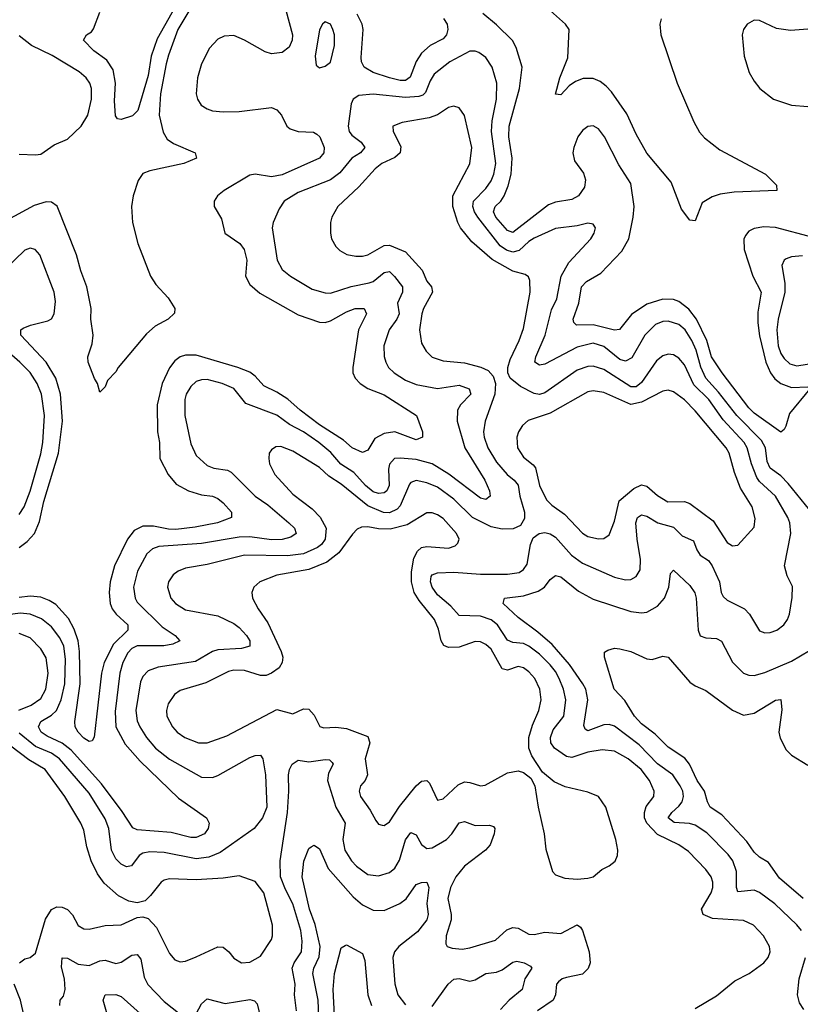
# Model space of a CAD drawing. Header units: inches. Extents: x 1843162 to 1959474, y 907081 to 1016326.
# Tile 374 of 656: x 1896271 to 1899182, y 945315 to 948987. Entities that reach past the tile are written whole.
import ezdxf

# ---------------------------------------------------------------- set-up
doc = ezdxf.new("R2010")
doc.units = ezdxf.units.IN
doc.header["$MEASUREMENT"] = 0
doc.layers.add('B8994', color=7, linetype='Continuous')

msp = doc.modelspace()

# ---------------------------------------------------------------- linework, layer by layer
at = {"layer": 'B8994', "color": 5}
for points, elevation in [([(1896877.8, 949082.2), (1896784.2, 948915.8), (1896762.1, 948850), (1896750, 948778), (1896712.5, 948647.5), (1896691.9, 948628.1), (1896650, 948614.5), (1896636.5, 948616.5), (1896628.3, 948628.3), (1896624.4, 948684.4), (1896629.2, 948750), (1896620.2, 948800.2), (1896596, 948836), (1896547.3, 948870), (1896509.5, 948910), (1896520.7, 948930), (1896538.6, 948941.4), (1896546.9, 948953.1), (1896570, 949014.5)], 560), ([(1897251.6, 949070), (1897288.9, 948930), (1897287.6, 948910), (1897276, 948884), (1897250, 948863.7), (1897210, 948859.9), (1897186.4, 948866.4), (1897110, 948910.9), (1897070, 948927.1), (1897034.5, 948925.5), (1897010, 948914.2), (1896979, 948881), (1896950, 948822.3), (1896935, 948770), (1896930.1, 948710), (1896934.4, 948690), (1896948.4, 948668.4), (1896970, 948653.6), (1896990, 948647.1), (1897030, 948642.9), (1897090, 948644.6), (1897210, 948658.8), (1897230, 948651), (1897247.2, 948630), (1897267.4, 948590), (1897280.1, 948580.1), (1897309.6, 948569.6), (1897366.8, 948566.8), (1897380, 948560), (1897390.1, 948550.1), (1897407.1, 948510), (1897405.2, 948490), (1897390, 948469.9), (1897250, 948407.9), (1897210, 948400.6), (1897150, 948410.9), (1897130, 948407.3), (1897034, 948350), (1897009, 948330), (1896996.9, 948310), (1896997, 948290), (1897023.7, 948243.7), (1897036.9, 948190), (1897092.4, 948152.4), (1897109.1, 948130), (1897118.9, 948090), (1897113.1, 948030), (1897130, 947998.6), (1897167.2, 947967.2), (1897310, 947886.3), (1897390, 947858.7), (1897410, 947857.8), (1897430, 947863.9), (1897490, 947897.4), (1897522.4, 947910), (1897556.5, 947910), (1897564.5, 947890), (1897534.4, 947830), (1897513.3, 947690), (1897513.6, 947670), (1897522, 947650), (1897541, 947630), (1897570, 947611.3), (1897630, 947587.7), (1897750.8, 947510.8), (1897773.8, 947450), (1897773.8, 947430), (1897750, 947420.2), (1897670, 947449.4), (1897630, 947443.9), (1897595.4, 947424.6), (1897570, 947381), (1897550, 947372.1), (1897511.7, 947390), (1897479.2, 947419.2), (1897390, 947475.6), (1897317.4, 947530), (1897271.4, 947571.4), (1897230, 947598.1), (1897181.6, 947621.6), (1897150, 947656.7), (1897130, 947671.7), (1897084.4, 947690), (1896930, 947735.6), (1896890, 947735.4), (1896870, 947728.8), (1896850, 947714.5), (1896830, 947688), (1896803.3, 947630), (1896784.4, 947550), (1896785.5, 947450), (1896793.3, 947410), (1896794, 947350), (1896825.3, 947290), (1896854.6, 947254.6), (1896900.9, 947230), (1896950, 947215.3), (1896990, 947209.5), (1897010, 947200.9), (1897030, 947185.2), (1897060.7, 947150), (1897061.3, 947130), (1897008.5, 947110), (1896926.3, 947093.7), (1896854.2, 947085.8), (1896826.5, 947086.5), (1896770, 947098.3), (1896730, 947097.6), (1896698.1, 947081.9), (1896672.9, 947050), (1896625.4, 946950), (1896609.3, 946890), (1896605, 946850), (1896608.6, 946810), (1896616.5, 946790), (1896631.2, 946770), (1896674.6, 946730), (1896674.4, 946710), (1896621.8, 946658.2), (1896586.8, 946590), (1896576.5, 946550), (1896549.2, 946310.8), (1896542, 946298), (1896530, 946294.8), (1896510, 946307), (1896489.2, 946330), (1896478.3, 946350), (1896476.8, 946370), (1896496.7, 946510), (1896494.9, 946630), (1896489.7, 946670), (1896474.2, 946714.2), (1896453.1, 946753.1), (1896405.6, 946805.6), (1896381.2, 946821.2), (1896350, 946833.3), (1896310, 946836.7), (1896270, 946831.5)], 620), ([(1896910, 949031.2), (1896861.4, 948950), (1896825.7, 948854.3), (1896818, 948822), (1896796, 948710), (1896792.1, 948630), (1896806.6, 948566.6), (1896821.3, 948541.3), (1896844.7, 948524.7), (1896925.8, 948490), (1896931.3, 948470), (1896883.7, 948450), (1896756.4, 948423.6), (1896730, 948412.5), (1896713.6, 948386.4), (1896695.1, 948330), (1896688.2, 948290), (1896692.5, 948230), (1896712.1, 948152.1), (1896759, 948030), (1896779.3, 947999.3), (1896824.7, 947950), (1896850.4, 947910), (1896848.3, 947891.7), (1896825.5, 947870), (1896776.3, 947843.7), (1896744.7, 947815.3), (1896638, 947690), (1896630, 947674), (1896598.5, 947641.5), (1896590, 947618), (1896570, 947598), (1896562, 947630), (1896550, 947649.2), (1896527, 947710), (1896524.9, 947730), (1896541.8, 947778.2), (1896545.8, 947810), (1896537.1, 947870), (1896537.8, 947910), (1896522.1, 947990), (1896499, 948050), (1896483.1, 948110), (1896411.6, 948291.6), (1896390, 948305.9), (1896370, 948306.8), (1896325.9, 948294.1), (1896222.2, 948237.8)], 580), ([(1899217.7, 947610), (1899142.3, 947517.7), (1899128.6, 947471.4), (1899121.9, 947458.1), (1899110, 947449), (1899010, 947519.2), (1898990, 947539.6), (1898890.8, 947670), (1898851.8, 947730), (1898833.6, 947790), (1898794.9, 947870), (1898767.1, 947907.1), (1898730, 947935.7), (1898710, 947943.1), (1898670, 947944.5), (1898610, 947925.6), (1898553.2, 947886.8), (1898508.4, 947831.6), (1898490, 947829), (1898410, 947849.2), (1898348, 947848), (1898337.4, 947857.4), (1898334.9, 947870), (1898356.4, 947930), (1898366.7, 947990), (1898385.7, 948010), (1898438.2, 948041.8), (1898516.6, 948123.4), (1898542.6, 948170), (1898559.2, 948250), (1898562.5, 948290), (1898550, 948375.3), (1898505.8, 948445.8), (1898452.6, 948550), (1898430, 948579.2), (1898410, 948590.5), (1898390, 948588.5), (1898370, 948573.3), (1898353.4, 948550), (1898337.5, 948510), (1898334.5, 948490), (1898339.8, 948459.8), (1898374, 948414), (1898381.7, 948390), (1898378.1, 948361.9), (1898355.2, 948330), (1898330, 948316.5), (1898270, 948306.3), (1898243.9, 948296.1), (1898110, 948192.7), (1898090, 948200.4), (1898047.6, 948250), (1898037.9, 948270), (1898044.3, 948290), (1898065.5, 948310), (1898078.2, 948330), (1898093.4, 948366.6), (1898104.1, 948410), (1898107.3, 948470), (1898095.7, 948550), (1898096.4, 948590), (1898135.3, 948730), (1898145.4, 948810), (1898123.3, 948883.3), (1898109.2, 948909.2), (1898050, 948967.3), (1897998.3, 949010)], 620), ([(1898663.6, 948990), (1898659, 948970), (1898662.9, 948930), (1898723.5, 948750), (1898785.3, 948605.3), (1898807, 948567), (1898825.5, 948545.5), (1898881.8, 948501.8), (1899053, 948410), (1899094, 948370), (1899094.8, 948350), (1898936.3, 948343.7), (1898883.8, 948336.2), (1898853.4, 948326.6), (1898816.6, 948303.4), (1898790, 948236), (1898770, 948239.6), (1898740, 948280), (1898701.3, 948381.3), (1898610, 948489.5), (1898570, 948559.9), (1898535.2, 948635.2), (1898478.1, 948718.1), (1898458.9, 948738.9), (1898435.8, 948755.8), (1898410, 948767.1), (1898372.7, 948767.3), (1898343.6, 948756.4), (1898319.9, 948740.1), (1898290, 948707), (1898270, 948709.2), (1898285.8, 948770), (1898315.6, 948844.4), (1898320.9, 948950), (1898307.3, 948970), (1898239.2, 949030)], 580), ([(1897851.6, 948991.6), (1897865.3, 948970), (1897868.4, 948950), (1897863.4, 948930), (1897850, 948914.8), (1897802.7, 948890), (1897770, 948861.9), (1897749.8, 948830.2), (1897728.1, 948771.9), (1897710, 948760.1), (1897690, 948759.9), (1897650.8, 948770), (1897590, 948790.3), (1897556, 948810), (1897545.8, 948830), (1897545.3, 948845.3), (1897552, 948950), (1897548.8, 948970), (1897530, 949006.9)], 620), ([(1899210, 948951.4), (1899145.8, 948945.8), (1899093.5, 948953.5), (1899030, 948983.6), (1899010, 948985.1), (1898983.8, 948970), (1898970.4, 948950), (1898966, 948930), (1898972.9, 948850), (1898991.7, 948790), (1899010, 948757.1), (1899032, 948730), (1899083, 948690), (1899150, 948668), (1899210, 948663.2)], 620), ([(1896270, 948485.4), (1896330, 948482.5), (1896350, 948485.6), (1896399.6, 948520.4), (1896450, 948541.2), (1896500.2, 948590), (1896525.5, 948630), (1896539.5, 948690), (1896539.2, 948730), (1896533, 948750), (1896519.9, 948770), (1896492.8, 948792.8), (1896392.8, 948852.8), (1896315.5, 948890), (1896270, 948926.9)], 580), ([(1899218, 947158), (1899137.2, 947257.2), (1899110, 947285.5), (1899070, 947314.2), (1899058.7, 947338.7), (1899052.4, 947390), (1899038, 947418), (1898945.8, 947510), (1898877.7, 947597.7), (1898830.6, 947650), (1898811, 947691), (1898794.1, 947754.1), (1898778.5, 947790), (1898753.4, 947830), (1898730, 947849.9), (1898690, 947862.1), (1898670, 947860.9), (1898642.7, 947850), (1898602.1, 947810), (1898554.3, 947725.7), (1898530, 947712.7), (1898510, 947719.5), (1898450, 947768.2), (1898410, 947780.3), (1898350, 947765.9), (1898230, 947701.6), (1898210, 947698.5), (1898191.9, 947710), (1898196.2, 947730), (1898230.7, 947810), (1898255.2, 947904.8), (1898274, 947946), (1898290.4, 948030), (1898319.3, 948080.7), (1898401.3, 948170), (1898414, 948190), (1898418.7, 948210), (1898410, 948223.7), (1898390, 948227.6), (1898350, 948217.3), (1898270, 948208.1), (1898190, 948171.8), (1898170, 948159.2), (1898134.5, 948125.5), (1898110, 948120.2), (1898086.6, 948126.6), (1898063.2, 948143.2), (1897979.4, 948250), (1897966.9, 948270), (1897961.4, 948290), (1897964.2, 948310), (1898010, 948357.2), (1898030, 948385.5), (1898039.7, 948410), (1898047, 948450), (1898030.3, 948570), (1898032.8, 948610), (1898050, 948690.8), (1898050.9, 948750), (1898033.6, 948810), (1898010, 948845.3), (1897984.2, 948864.2), (1897970, 948869.8), (1897950, 948869), (1897875.5, 948830), (1897817.1, 948782.9), (1897801.5, 948758.5), (1897784.9, 948715.1), (1897774.9, 948705.1), (1897760.4, 948699.6), (1897710, 948696.1), (1897590, 948708.3), (1897535.5, 948704.5), (1897515.3, 948690), (1897507, 948673), (1897496.4, 948590), (1897499.8, 948570), (1897510, 948556.6), (1897544.8, 948530), (1897559, 948510), (1897542.7, 948490), (1897510.3, 948469.7), (1897464.7, 948415.3), (1897430.3, 948389.7), (1897310, 948342.7), (1897257.2, 948310), (1897238.9, 948281.1), (1897216.9, 948230), (1897212.9, 948210), (1897231.5, 948090), (1897250, 948054.7), (1897281.3, 948030), (1897362.2, 947982.2), (1897410, 947967.6), (1897430, 947967.2), (1897507.9, 947992.1), (1897575.2, 948004.8), (1897590, 948010.1), (1897630, 948044), (1897650, 948047), (1897669, 948029), (1897698.7, 947990), (1897699, 947970), (1897679.8, 947930), (1897686.9, 947890), (1897678.4, 947870), (1897649.5, 947830), (1897629.6, 947770.4), (1897630, 947731), (1897636.4, 947710), (1897646.6, 947690), (1897667.6, 947670), (1897710, 947642.9), (1897750, 947625.6), (1897830, 947611.4), (1897910, 947623.4), (1897948, 947610), (1897953.4, 947590), (1897915.5, 947550), (1897904.3, 947530), (1897902.3, 947490), (1897932, 947390), (1898005.5, 947270), (1898022.9, 947230), (1898025.3, 947210), (1898010, 947197.7), (1897990, 947201.8), (1897871.8, 947291.8), (1897810, 947329.9), (1897750, 947346.5), (1897690, 947351.9), (1897669.7, 947350.3), (1897650.5, 947329.5), (1897646.3, 947310), (1897649.3, 947250), (1897640.6, 947230), (1897630, 947221.7), (1897610, 947219.6), (1897590, 947226.4), (1897560.8, 947250), (1897517.5, 947297.5), (1897468.6, 947328.6), (1897432.3, 947372.3), (1897387.4, 947410), (1897330, 947449.5), (1897277.2, 947477.2), (1897230, 947512.2), (1897115.1, 947555.1), (1897070, 947611.2), (1897026, 947630), (1896970, 947644.3), (1896950, 947643.7), (1896930, 947636.8), (1896910, 947618.5), (1896892.7, 947590), (1896887, 947570), (1896886.7, 947510), (1896910, 947404.9), (1896930, 947360.9), (1896970, 947324), (1896994.8, 947314.8), (1897046.6, 947306.6), (1897059.4, 947299.4), (1897150.1, 947210.1), (1897196.9, 947176.9), (1897275.5, 947110), (1897296.6, 947090), (1897302.8, 947070), (1897283, 947057), (1897250, 947048.8), (1897210, 947046.8), (1897130, 947057.7), (1897090, 947057.5), (1896950, 947033), (1896790, 947022.6), (1896766.4, 947013.6), (1896745, 946995), (1896710.1, 946929.9), (1896696.3, 946870), (1896701.5, 946830), (1896710, 946815), (1896803.1, 946723.1), (1896851.6, 946690), (1896868.5, 946670), (1896842.3, 946657.7), (1896808.6, 946651.4), (1896710, 946651.3), (1896690, 946641.6), (1896674.2, 946625.8), (1896656, 946590), (1896644.3, 946550), (1896627.2, 946407.2), (1896629.3, 946350), (1896664.8, 946284.8), (1896721.1, 946221.1), (1896863.9, 946083.9), (1896968, 946010), (1896978, 945990), (1896974, 945970), (1896960.3, 945950), (1896930, 945936.8), (1896910, 945937.3), (1896836, 945956), (1896710, 945965.9), (1896693.3, 945973.3), (1896653.9, 946033.9), (1896576.8, 946136.8), (1896463.2, 946263.2), (1896430, 946289.3), (1896374.4, 946314.4), (1896351.6, 946330), (1896341.5, 946350), (1896350.7, 946369.3), (1896390, 946393.4), (1896408.1, 946410), (1896426.5, 946450), (1896439.5, 946510), (1896442.1, 946602.1), (1896436.3, 946650), (1896421.2, 946681.2), (1896390, 946722.9), (1896352.1, 946752.1), (1896310, 946769.5), (1896273.2, 946773.2), (1896190, 946761.8)], 640), ([(1898790, 945299.3), (1898870, 945346.4), (1898938.2, 945401.8), (1898992.3, 945430), (1899046.6, 945470), (1899062.9, 945490), (1899069.6, 945510), (1899067.8, 945530), (1899045.1, 945570), (1899007.8, 945610), (1898970, 945627.7), (1898854.9, 945634.9), (1898820.2, 945650), (1898813.7, 945670), (1898849.9, 945730), (1898856.5, 945750), (1898856.3, 945770), (1898849.8, 945790), (1898830, 945817.7), (1898765.2, 945885.2), (1898729.8, 945910), (1898650, 945948.1), (1898610, 945990), (1898601.6, 946010), (1898601.4, 946030), (1898608, 946052), (1898635.9, 946090), (1898638, 946110), (1898620.2, 946150), (1898588.6, 946190), (1898540.2, 946230), (1898490, 946259.1), (1898443.7, 946263.7), (1898390, 946254.8), (1898330, 946234.8), (1898310, 946238.9), (1898265.8, 946270), (1898252.7, 946290), (1898251.2, 946310), (1898261.2, 946338.8), (1898300.8, 946390), (1898307.5, 946450), (1898299.9, 946490), (1898283.7, 946530), (1898270, 946556.2), (1898250, 946581), (1898210, 946620.1), (1898170, 946650.3), (1898150, 946660.6), (1898110, 946664.5), (1898090, 946672.7), (1898053.3, 946730), (1898030, 946748.6), (1897990, 946761.9), (1897910, 946764.5), (1897879.1, 946799.1), (1897830, 946841.4), (1897809.4, 946870), (1897803.4, 946890), (1897805.9, 946910), (1897810, 946916), (1897830, 946923.8), (1897890, 946926.2), (1897990, 946919.1), (1898090, 946919.2), (1898134.3, 946925.7), (1898150, 946936), (1898163.5, 946956.5), (1898175.9, 947030), (1898185.7, 947054.3), (1898208.9, 947071.1), (1898230, 947074.3), (1898250, 947069.5), (1898270, 947056.8), (1898329.5, 946989.5), (1898370, 946960.1), (1898490, 946907.9), (1898530, 946898), (1898550, 946899), (1898570.4, 946909.6), (1898585, 946935), (1898586.9, 946973.1), (1898573.5, 947050), (1898569.6, 947110), (1898575.8, 947130), (1898590, 947140.1), (1898610, 947135), (1898650.7, 947110.7), (1898710, 947094.7), (1898741.9, 947061.9), (1898783.8, 947043.8), (1898796.1, 947010), (1898809.5, 946990), (1898839.8, 946970), (1898854.1, 946950), (1898881.4, 946890), (1898887.8, 946850), (1898895.3, 946835.3), (1898910, 946821.5), (1898974.5, 946790), (1898992.7, 946770), (1899030, 946707.7), (1899050, 946700.7), (1899070, 946701.2), (1899095.1, 946710), (1899120.4, 946730), (1899134.8, 946750), (1899142.2, 946770), (1899151.8, 946831.8), (1899152.7, 946872.7), (1899132.9, 946912.9), (1899123.7, 946950), (1899147.2, 947070), (1899143.2, 947110), (1899135.5, 947130), (1899090, 947209.9), (1899030, 947265.1), (1899020, 947280), (1899000.3, 947330), (1898983.9, 947390), (1898973.5, 947410), (1898894.9, 947494.9), (1898841.8, 947570), (1898785, 947625), (1898750, 947699), (1898730, 947724.9), (1898710, 947737.2), (1898690, 947739.5), (1898670, 947733.4), (1898646, 947714), (1898590, 947633.9), (1898570, 947617.7), (1898550, 947618.1), (1898450, 947682.4), (1898410, 947695.2), (1898390, 947693.9), (1898350, 947679.9), (1898230, 947595.6), (1898210, 947589.1), (1898190, 947593.1), (1898138.5, 947618.5), (1898100.2, 947650), (1898092.1, 947670), (1898091.9, 947690), (1898100.3, 947719.7), (1898134.6, 947790), (1898150, 947834.9), (1898174.7, 947970), (1898174.1, 948014.1), (1898168.3, 948028.3), (1898156.4, 948036.4), (1898110, 948049.2), (1898032.8, 948092.8), (1897958.1, 948158.1), (1897915.8, 948210), (1897904.9, 948230), (1897887, 948290), (1897886.8, 948330), (1897950.4, 948449.6), (1897957.3, 948510), (1897929.9, 948629.9), (1897910, 948658.3), (1897890, 948664.2), (1897870, 948659.3), (1897830, 948632.4), (1897799, 948621), (1897697.1, 948602.9), (1897663.1, 948590), (1897663.6, 948570), (1897693.3, 948513.3), (1897690.7, 948490), (1897670, 948472.4), (1897622, 948450), (1897596.5, 948430), (1897536.2, 948363.8), (1897458, 948290), (1897435.2, 948250), (1897430.2, 948229.8), (1897430.2, 948190), (1897434.3, 948170), (1897450, 948140.4), (1897465.4, 948125.4), (1897491.1, 948111.1), (1897524.3, 948104.3), (1897550, 948105), (1897570, 948110.1), (1897630, 948144.4), (1897650, 948145.3), (1897710, 948121.1), (1897772.3, 948052.3), (1897790, 948011.3), (1897806.9, 947990), (1897810.6, 947970), (1897776.9, 947910), (1897770.7, 947890), (1897762, 947830), (1897770, 947780.5), (1897786.7, 947750), (1897810, 947728.5), (1897850, 947713.9), (1897930, 947706.4), (1897990.5, 947690.5), (1898018.4, 947678.4), (1898037.6, 947657.6), (1898045.2, 947630), (1898042.8, 947590), (1898006.9, 947490), (1898001.5, 947450), (1898003.6, 947430), (1898017.5, 947390), (1898050, 947336.6), (1898089.6, 947290), (1898115.9, 947270), (1898130.7, 947250.7), (1898137, 947210), (1898154.1, 947150), (1898153.7, 947126.3), (1898139.1, 947100.9), (1898111.7, 947088.3), (1898070, 947087.2), (1898030, 947096), (1897959.6, 947130), (1897890, 947199), (1897830, 947243.7), (1897790, 947259.9), (1897750, 947267.8), (1897730, 947260.3), (1897725.6, 947254.4), (1897690, 947174.1), (1897678.8, 947161.2), (1897650, 947147.6), (1897628.4, 947148.4), (1897570, 947173.8), (1897470, 947254), (1897424, 947284), (1897390, 947316.1), (1897290, 947377.4), (1897245.6, 947394.4), (1897226.6, 947393.4), (1897210, 947382.9), (1897202.3, 947370), (1897200.2, 947350), (1897203.2, 947330), (1897222.3, 947290), (1897290, 947217.5), (1897362, 947162), (1897392.1, 947132.1), (1897414.1, 947090), (1897410.5, 947050), (1897396.6, 947030), (1897381.7, 947018.3), (1897330, 946994.3), (1897270, 946987), (1897109.9, 946989.9), (1896970, 946955.1), (1896890, 946940.8), (1896862.3, 946930), (1896844, 946916), (1896825.8, 946890), (1896822.3, 946870), (1896835.4, 946830), (1896852.3, 946810), (1896890, 946786.4), (1897010, 946763.8), (1897070, 946734.8), (1897090, 946720.1), (1897116.6, 946690), (1897129.4, 946670), (1897129.2, 946650.8), (1897098.3, 946641.7), (1897010, 946637.3), (1896990, 946630.3), (1896927.1, 946592.9), (1896787.7, 946572.3), (1896750, 946558.5), (1896730, 946537.2), (1896722.4, 946517.6), (1896704.8, 946410), (1896710, 946372.4), (1896719.1, 946350), (1896744, 946310), (1896778.4, 946270), (1896830, 946228.7), (1896950, 946162.3), (1896990, 946160.7), (1897010, 946167.8), (1897130, 946234.8), (1897150, 946243), (1897170, 946243.7), (1897178.2, 946230), (1897187.7, 946170), (1897192.4, 946050), (1897176.5, 946010), (1897145.4, 945970), (1897019.2, 945880.8), (1896976.7, 945863.3), (1896930, 945857.3), (1896810, 945881.1), (1896756.2, 945883.8), (1896730, 945877.9), (1896717.5, 945870), (1896688.8, 945831.2), (1896670, 945827.5), (1896650, 945837.7), (1896630, 945857), (1896613.8, 945890), (1896603.5, 945970), (1896590, 946006.3), (1896530, 946102), (1896420.1, 946230), (1896390, 946251.1), (1896330, 946276.4), (1896270, 946325.4)], 660), ([(1899230, 948174.8), (1899090, 948212.1), (1899046.1, 948213.9), (1899010, 948208.5), (1898990, 948198.3), (1898977.6, 948182.4), (1898972.4, 948167.6), (1898972.6, 948130), (1899005.2, 948030), (1899036.4, 947970), (1899024.1, 947895.9), (1899024.1, 947855.9), (1899030, 947807.6), (1899053.9, 947710), (1899070.9, 947670), (1899087.6, 947647.6), (1899110, 947629.6), (1899150, 947615.2), (1899210, 947617.7)], 620), ([(1896270, 947018.6), (1896299.7, 947040.3), (1896326.9, 947070), (1896345.2, 947114.8), (1896361.5, 947190), (1896415.7, 947370), (1896431.3, 947490), (1896423, 947590), (1896406.3, 947650), (1896370, 947708.9), (1896275.5, 947810), (1896275.4, 947830), (1896283.8, 947836.2), (1896312.1, 947847.9), (1896376.6, 947863.4), (1896389.4, 947870.6), (1896400.2, 947890), (1896404.6, 947935.4), (1896399.9, 947970), (1896346, 948110), (1896329.3, 948130), (1896310, 948134.6), (1896290, 948126.6), (1896179.3, 948020.7)], 620), ([(1899190, 948106.2), (1899150, 948102), (1899130, 948095.3), (1899122.7, 948090), (1899113, 948070), (1899124.4, 948004.4), (1899124.4, 947970), (1899099.9, 947870), (1899095.1, 947830), (1899100.1, 947770), (1899110, 947741.6), (1899122.6, 947722.6), (1899143.7, 947703.7), (1899170, 947695.9), (1899270, 947712)], 640), ([(1896270, 947141.4), (1896287.7, 947170), (1896310, 947227.9), (1896350, 947367.4), (1896357.8, 947410), (1896364, 947510), (1896352.6, 947590), (1896336.2, 947630), (1896310, 947670.5), (1896271.7, 947710), (1896150, 947815.6)], 640), ([(1899186.6, 945590), (1899170, 945611.1), (1899087.2, 945690), (1899030, 945732.4), (1899010, 945740.4), (1898950, 945734), (1898945, 945750), (1898944.7, 945810), (1898930.9, 945850), (1898913.6, 945873.6), (1898834.1, 945954.1), (1898790, 945982.4), (1898768.9, 945988.9), (1898712.6, 945992.6), (1898690, 946009.8), (1898703.9, 946030), (1898730, 946053.5), (1898741.3, 946070), (1898747.1, 946090), (1898744, 946110), (1898733.9, 946130), (1898706.6, 946170), (1898650, 946211.9), (1898582, 946282), (1898490, 946352.1), (1898470, 946358.3), (1898450, 946356.9), (1898390, 946334.2), (1898380.5, 946340.5), (1898374.6, 946354.6), (1898390.7, 946450), (1898382.4, 946490), (1898371.7, 946510), (1898321.6, 946581.6), (1898256.7, 946656.7), (1898203.1, 946703.1), (1898130, 946757.3), (1898074.8, 946810), (1898079.3, 946830), (1898150, 946838.2), (1898204.8, 946855.2), (1898228.2, 946870), (1898250, 946899.6), (1898270, 946913.8), (1898290, 946908.5), (1898355, 946855), (1898410, 946826.2), (1898550, 946779.3), (1898590, 946774.2), (1898610, 946776.6), (1898650, 946799.8), (1898676.5, 946830), (1898691.6, 946870), (1898698.6, 946921.4), (1898710, 946933.6), (1898770, 946876.5), (1898789.6, 946849.6), (1898794.4, 946830), (1898801.6, 946710), (1898809.5, 946689.5), (1898830, 946681.1), (1898870, 946678.4), (1898888.7, 946668.7), (1898930, 946590.2), (1898970, 946550.2), (1898990, 946542.2), (1899010, 946541.3), (1899050, 946552), (1899150, 946593.9), (1899250, 946654.2)], 640), ([(1896268.8, 946411.2), (1896314.8, 946430), (1896350, 946455.7), (1896369.4, 946490), (1896377.9, 946550), (1896370, 946606.6), (1896350, 946641), (1896310, 946681.6), (1896270, 946698.2)], 660), ([(1899193.5, 945710), (1899105.1, 945785.1), (1899064, 945844), (1899030, 945864), (1899010, 945882.3), (1898982.6, 945922.6), (1898890, 946021.7), (1898846.9, 946050), (1898836.2, 946070), (1898825.7, 946110), (1898798.1, 946150), (1898768.8, 946210), (1898752.3, 946232.3), (1898690, 946273.3), (1898641.8, 946321.8), (1898590, 946360.2), (1898564, 946390), (1898527.7, 946447.7), (1898487.8, 946490), (1898451.8, 946610), (1898452.5, 946627.5), (1898464.2, 946635.8), (1898490, 946643.1), (1898510, 946640.3), (1898550.2, 946630.2), (1898610, 946602.6), (1898630, 946600.3), (1898670, 946613.7), (1898690, 946608.9), (1898770, 946516.1), (1898790, 946502), (1898830, 946484.9), (1898930, 946411.5), (1898970, 946393), (1899010, 946400.2), (1899090, 946449.1), (1899110, 946451.6), (1899113.4, 946413.4), (1899102.1, 946330), (1899107.3, 946307.3), (1899130, 946263.8), (1899150, 946243.5), (1899210, 946207.2)], 620), ([(1896270.6, 945469.4), (1896290, 945484), (1896310.6, 945489.4), (1896330, 945505.7), (1896367.4, 945632.6), (1896390, 945668.3), (1896410, 945678), (1896430, 945677), (1896450, 945668.3), (1896468.5, 945648.5), (1896490, 945609.2), (1896510, 945596.2), (1896530, 945595), (1896590, 945608.4), (1896650, 945611.6), (1896710, 945638.9), (1896730, 945641.5), (1896750, 945635.2), (1896781.5, 945601.5), (1896830, 945504.4), (1896850, 945481.1), (1896870, 945473.1), (1896890, 945476.1), (1896930, 945491.8), (1897010, 945529.2), (1897030, 945527.9), (1897050.9, 945510.9), (1897070, 945487), (1897098, 945470), (1897130, 945471.7), (1897170, 945494), (1897210, 945557.1), (1897214.3, 945570), (1897214.7, 945610), (1897182.1, 945730), (1897150, 945772.9), (1897090, 945794.2), (1897030, 945785.2), (1896930, 945778.8), (1896830, 945782.2), (1896810, 945777.7), (1896799, 945770), (1896759.7, 945720.3), (1896738.7, 945701.3), (1896710, 945693.6), (1896678.9, 945698.9), (1896639.5, 945719.5), (1896586.9, 945766.9), (1896561.7, 945801.7), (1896537.8, 945850), (1896521.8, 945901.8), (1896510, 945964.5), (1896499.5, 945990), (1896440.2, 946090), (1896366.4, 946190), (1896306, 946226), (1896237.9, 946277.9)], 680), ([(1897304, 945290), (1897296.2, 945350), (1897298.4, 945390), (1897287.3, 945450), (1897294.9, 945470), (1897322, 945510), (1897324.8, 945550), (1897320.3, 945590), (1897290, 945689.8), (1897262.4, 945742.4), (1897244.6, 945790), (1897242.5, 945850), (1897270.5, 946030), (1897275.2, 946110), (1897273.2, 946170), (1897277, 946190), (1897287.3, 946210), (1897310, 946225), (1897350, 946219.6), (1897410, 946228.1), (1897426.1, 946226.1), (1897437, 946217), (1897440.2, 946210), (1897422.8, 946177.2), (1897418.7, 946150), (1897450.5, 946050), (1897485.7, 945990), (1897477, 945930), (1897483.9, 945890), (1897508.4, 945850), (1897526.8, 945830), (1897570, 945798.4), (1897610, 945793.6), (1897650, 945806.7), (1897670, 945822), (1897687.6, 945852.4), (1897710, 945928), (1897730, 945955.6), (1897750, 945947.1), (1897770, 945911.1), (1897790, 945895.3), (1897810, 945898.3), (1897863.2, 945930), (1897883.2, 945950), (1897910, 945991), (1897930, 945997.1), (1897970, 945981.8), (1898023.4, 945983.4), (1898038, 945978), (1898043.6, 945970), (1898041.1, 945950), (1898026.4, 945910), (1898008.7, 945890), (1897929.8, 945830.2), (1897898.1, 945790), (1897878.1, 945750), (1897868.3, 945710), (1897880.3, 945650), (1897879.9, 945630), (1897861.2, 945570), (1897860.5, 945540.5), (1897865.5, 945530), (1897883.8, 945523.8), (1897920.9, 945520.9), (1897950, 945525.2), (1898045.7, 945554.3), (1898087.4, 945592.6), (1898110, 945601.5), (1898130, 945598.2), (1898170, 945576.3), (1898190, 945575.3), (1898230, 945583.4), (1898290, 945578.4), (1898350, 945611), (1898362.3, 945602.3), (1898370, 945590.4), (1898394.7, 945510), (1898398.4, 945470), (1898391.9, 945448.1), (1898370, 945426.9), (1898310, 945415.3), (1898294, 945410), (1898281.1, 945398.9), (1898272.7, 945390), (1898269.4, 945350), (1898260.2, 945330), (1898202, 945290)], 660), ([(1897386.4, 945270), (1897384.6, 945330), (1897365, 945430), (1897368.1, 945450), (1897388.1, 945491.9), (1897392.5, 945530), (1897372.9, 945612.9), (1897352.3, 945670), (1897324.3, 945790), (1897331.3, 945848.7), (1897350, 945896.3), (1897358, 945902), (1897370, 945908.2), (1897390, 945894.4), (1897421.9, 945821.9), (1897515.4, 945715.4), (1897550, 945685.8), (1897590, 945665.9), (1897630, 945664.8), (1897688.9, 945691.1), (1897712.1, 945707.9), (1897750, 945761.2), (1897770, 945769.2), (1897790.2, 945770), (1897797, 945750), (1897789.6, 945690.4), (1897794.9, 945650), (1897789.2, 945630), (1897755.4, 945584.6), (1897685.8, 945530), (1897669.2, 945510), (1897663.1, 945490), (1897670, 945391), (1897681.4, 945350), (1897710, 945312.4)], 640), ([(1897446.5, 945250), (1897440.6, 945370), (1897445.4, 945430), (1897470, 945524.9), (1897485.3, 945534.7), (1897490, 945536.4), (1897550, 945504), (1897558, 945478), (1897570.1, 945350), (1897583.7, 945310)], 620), ([(1896421.2, 945310), (1896422.9, 945330), (1896434.3, 945345.7), (1896441.4, 945370), (1896438, 945410), (1896426.9, 945453.1), (1896430, 945488.2), (1896450, 945487.5), (1896490, 945464.4), (1896530, 945459.4), (1896570, 945477), (1896590, 945479.2), (1896630, 945467.3), (1896650, 945472.4), (1896690, 945498.3), (1896710, 945501), (1896723.3, 945483.3), (1896735.5, 945415.5), (1896749.1, 945389.1), (1896810, 945325.9), (1896870, 945278.3)], 660), ([(1899195.6, 945295.6), (1899179.8, 945319.8), (1899172.3, 945350), (1899178.2, 945410), (1899201.8, 945490)], 640), ([(1897810, 945306.2), (1897869.6, 945390.4), (1897890, 945408.9), (1897910, 945411), (1897950, 945401.6), (1897970, 945406.1), (1898009.9, 945430.1), (1898050, 945435.3), (1898070, 945442.9), (1898110, 945471.6), (1898124.8, 945475.2), (1898152.4, 945470), (1898176.7, 945456.7), (1898181.3, 945450), (1898154.8, 945410), (1898145.6, 945370), (1898096.2, 945330), (1898063.9, 945296.1)], 640), ([(1896288, 945270), (1896273.8, 945330), (1896250.6, 945390)], 680), ([(1896600.2, 945270), (1896582.5, 945330), (1896590, 945350.2), (1896630, 945351.5), (1896650, 945344.2), (1896721.2, 945281.2)], 640), ([(1896930, 945279.2), (1896950, 945316.5), (1896970, 945335.6), (1897037.7, 945317.7), (1897130, 945333), (1897147.6, 945327.6), (1897156.4, 945316.4), (1897170, 945264.9)], 660)]:
    msp.add_lwpolyline(points, dxfattribs=dict(at, elevation=elevation))
for points, elevation in [([(1897410, 948978.4), (1897400.5, 948970), (1897390, 948948.7), (1897373.7, 948850), (1897376.8, 948816.8), (1897390, 948807.7), (1897410, 948813), (1897430, 948828), (1897444.8, 948890), (1897445.1, 948930), (1897439.7, 948950), (1897430, 948969.4)], 640), ([(1898690, 947605.2), (1898670, 947601.6), (1898590, 947559.8), (1898550, 947552.1), (1898450, 947596.1), (1898410, 947602.1), (1898390, 947598.5), (1898250, 947518.7), (1898167.9, 947492.1), (1898146.7, 947473.3), (1898131.1, 947450), (1898124.8, 947430), (1898127.4, 947390), (1898150, 947355.4), (1898186.8, 947326.8), (1898195.2, 947315.2), (1898210.1, 947250), (1898236.5, 947196.5), (1898256.3, 947176.3), (1898303.2, 947143.2), (1898370, 947071.8), (1898390, 947059.8), (1898430, 947050.2), (1898450, 947052), (1898470, 947065.2), (1898490, 947117), (1898507.5, 947192.5), (1898561.5, 947238.5), (1898590, 947251.7), (1898610, 947247.2), (1898650, 947211.7), (1898689, 947189), (1898750, 947189.6), (1898770, 947182.9), (1898857.8, 947117.8), (1898910, 947036.9), (1898930, 947024.9), (1898950, 947027.4), (1899010, 947094.8), (1899013.8, 947126.2), (1899003.4, 947170), (1898960, 947240), (1898937.5, 947297.5), (1898917, 947370), (1898906, 947390), (1898790, 947527.7), (1898750, 947568.6), (1898710, 947599.2)], 680), ([(1897810, 947148.2), (1897790, 947147.5), (1897716.5, 947103.5), (1897652.8, 947087.2), (1897610, 947087.6), (1897570, 947096), (1897545.6, 947094.4), (1897530, 947086.8), (1897512.5, 947067.5), (1897462, 946998), (1897416.5, 946963.5), (1897350, 946935.8), (1897230, 946914.8), (1897167.2, 946890), (1897144, 946870), (1897136.5, 946850), (1897139.3, 946830), (1897160.5, 946790), (1897197.3, 946737.3), (1897246.5, 946630), (1897253, 946610), (1897250.6, 946590), (1897238.7, 946570), (1897210.8, 946549.2), (1897190, 946541.6), (1897170, 946540.5), (1897110, 946559.1), (1897070, 946560.8), (1897050, 946555.7), (1896966, 946514), (1896870, 946484.8), (1896849.1, 946470), (1896825.2, 946434.8), (1896819, 946410), (1896820.2, 946390), (1896840.7, 946350), (1896859.1, 946330), (1896887.7, 946310), (1896938.8, 946290), (1896970, 946289.5), (1897043.9, 946316.1), (1897230, 946414.4), (1897290, 946397.7), (1897330, 946416.9), (1897350, 946416.1), (1897370, 946392.9), (1897391.1, 946351.1), (1897405.7, 946345.7), (1897450, 946348.2), (1897490, 946343.8), (1897570, 946313.9), (1897577, 946290), (1897559.2, 946230), (1897568.7, 946170), (1897560.2, 946150), (1897542.8, 946130), (1897536.9, 946110), (1897541.8, 946090), (1897578.8, 946038.8), (1897600.1, 946000.1), (1897610, 945986.7), (1897622.6, 945982.6), (1897630, 945981.5), (1897650, 945994.9), (1897687.8, 946052.2), (1897750, 946129.4), (1897770, 946146.8), (1897790, 946149.1), (1897799.3, 946139.3), (1897830, 946076.5), (1897850, 946081.2), (1897906.4, 946133.6), (1897930, 946143.9), (1897950, 946142.6), (1897990, 946130.2), (1898007.5, 946132.5), (1898090, 946178.2), (1898130, 946184.9), (1898150, 946179), (1898178, 946158), (1898192.4, 946130), (1898204.4, 946050), (1898226.7, 945950), (1898233.2, 945893.2), (1898258, 945810), (1898270, 945798), (1898304.9, 945784.9), (1898350, 945782), (1898390, 945785.5), (1898410, 945790.8), (1898442.5, 945817.5), (1898470, 945830.8), (1898491.8, 945848.2), (1898500.9, 945870), (1898502, 945890), (1898495.1, 945930), (1898457.6, 946050), (1898430, 946089.4), (1898390, 946106), (1898306, 946126), (1898265.1, 946145.1), (1898220.9, 946180.9), (1898181.1, 946241.1), (1898169.8, 946270), (1898169.9, 946310), (1898184.1, 946355.9), (1898207.9, 946410), (1898216.4, 946450), (1898211.5, 946490), (1898192.4, 946530), (1898170, 946555.2), (1898149.6, 946570), (1898130, 946575.2), (1898090, 946561.3), (1898070, 946565.9), (1898030, 946639.1), (1898010, 946657), (1897990, 946666), (1897970, 946667.4), (1897910, 946646.2), (1897870, 946645.8), (1897852.8, 946652.8), (1897843.1, 946670), (1897833.4, 946713.4), (1897818.5, 946750), (1897760.7, 946820.7), (1897743, 946850), (1897732.2, 946890), (1897732.5, 946927.5), (1897741.5, 946978.5), (1897754.9, 947005.1), (1897770, 947017.9), (1897790, 947022.5), (1897870, 947015.9), (1897895.2, 947024.8), (1897905.6, 947034.4), (1897909.7, 947050), (1897899.8, 947070), (1897850, 947126.2), (1897830, 947140.6)], 680)]:
    msp.add_lwpolyline(points, close=True, dxfattribs=dict(at, elevation=elevation))

doc.saveas('drawing.dxf')
